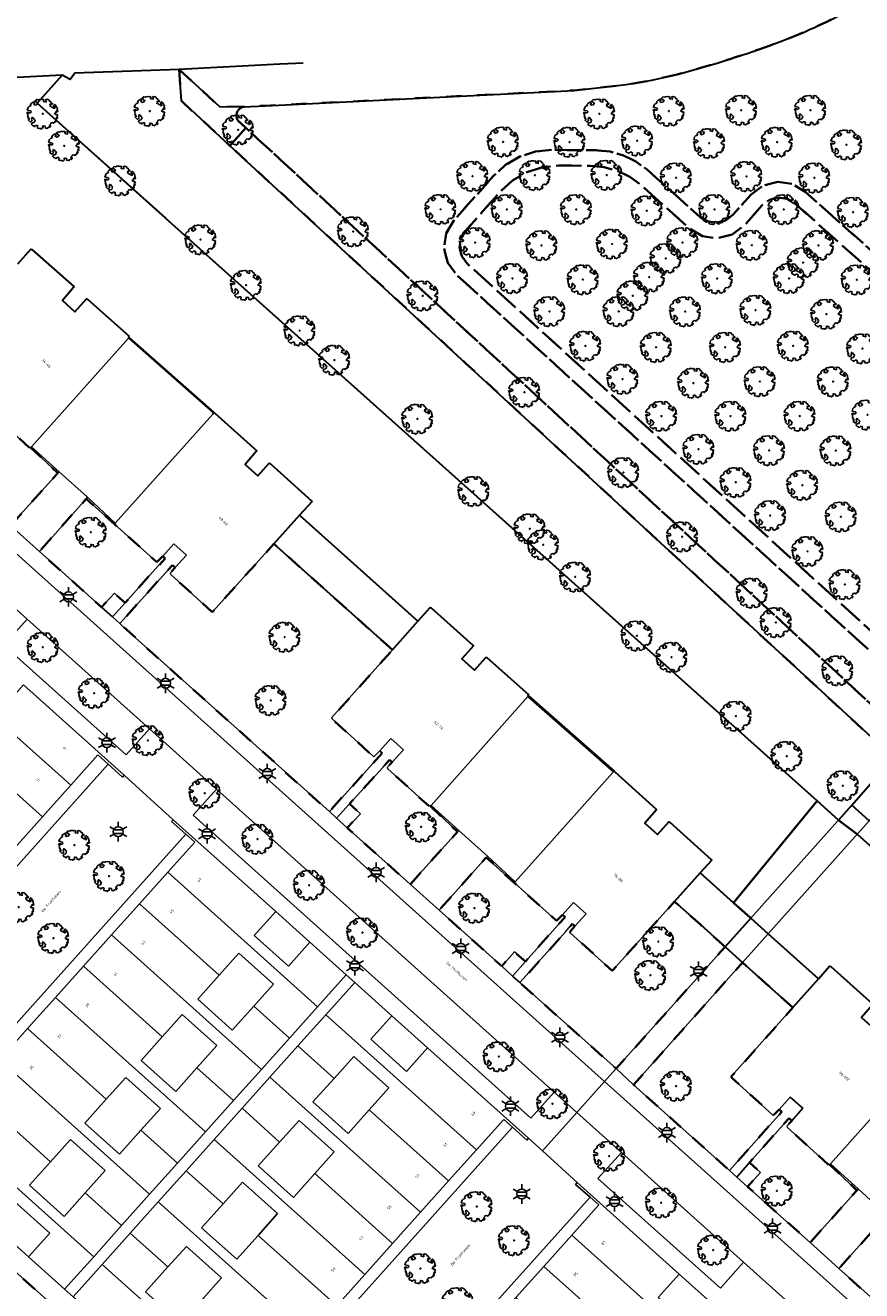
# Model space of a CAD drawing. Extents: x 105780 to 185197, y 477999 to 525027.
# Tile 370 of 562: x 107863 to 107971, y 479124 to 479287. Entities that reach past the tile are written whole.
import ezdxf
from ezdxf.enums import TextEntityAlignment as Align

# ---------------------------------------------------------------- set-up
doc = ezdxf.new("R2010")
doc.units = 0
doc.linetypes.add('XX-HIDDEN', pattern=[4, 2, -2])
for name, color, linetype, lineweight in [('B-GV-GR-BOOM-S', 252, 'Continuous', 25), ('B-GV-GR-MATERIAALGRENS-G', 252, 'XX-HIDDEN', 35), ('B-RO-IE-MEUBILAIR_WEGMEUBILAIR-S', 252, 'Continuous', 25), ('B-WE-GK-KADEMUUR-G', 252, 'Continuous', 18), ('B-WE-GW-WATERGANG_SLOOT_INSTEEK-G', 252, 'Continuous', 30), ('B-WE-KW-KUNSTWERK_STUW-G', 252, 'Continuous', 18), ('B-XX-KG-KADASTRAAL_BEBOUWING-G', 252, 'Continuous', 20), ('B1-WE-KW-KUNSTWERK_DEK-BRUG', 252, 'Continuous', 18), ('B1-WE-OG-BEBOUWING-T18', 7, 'Continuous', 18), ('B1-WE-OG-TERREIN_ERF-GV', 252, 'Continuous', 18), ('B1-WE-OG-TOPOGRAFIE-T18', 10, 'Continuous', 18), ('B1-WE-VH-VERHARDING_BETONSTRAATSTEEN-GV', 252, 'Continuous', 18), ('B1-WE-VH-VERHARDING_TEGEL-GV', 252, 'Continuous', 18), ('TIJDELIJK UIT -WE-VH-VERHARDING_ASFALT-GV', 252, 'Continuous', 18)]:
    doc.layers.add(name, color=color, linetype=linetype, lineweight=lineweight)
doc.styles.add('NLCS-ISO', font='NLCS-ISO.ttf')
doc.styles.add('NLCS-ISO-M200-T18', font='NLCS-ISO.ttf', dxfattribs={"height": 0.36})

# ---------------------------------------------------------------- blocks, each defined once
blk = doc.blocks.new('B-SIE-WEG_LICHTMAST-SO')
at = {"ltscale": 0.1}
for p, q in [((-1.1, 0.63), (-2.19, 1.27)), ((0, 1.27), (0, 2.53)), ((1.1, 0.63), (2.19, 1.27)), ((-1.1, -0.63), (-2.19, -1.27)), ((0, -1.27), (0, -2.53)), ((1.1, -0.63), (2.19, -1.27))]:
    blk.add_line(p, q, dxfattribs=at)
at = {"flags": 128}
for points in [[(-1.16, 0.5), (1.16, 0.5)], [(-1.16, -0.5), (1.16, -0.5)]]:
    blk.add_lwpolyline(points, dxfattribs=at)
at = {"ltscale": 0.1}
blk.add_circle((0, 0), 1.27, dxfattribs=at)
at = {"style": 'NLCS-ISO'}
blk.add_attdef('TYPE', text='', height=1.8, dxfattribs=at).set_placement((0, 2.53), align=Align.BOTTOM_CENTER)
blk = doc.blocks.new('B-SGR-BOOM_06')
at = {"linetype": 'Continuous', "flags": 128}
blk.add_lwpolyline([(1.08, 1.41), (1.01, 1.58), (0.88, 1.63), (0.78, 1.81), (0.51, 1.88), (0.34, 1.81), (0.44, 1.71), (0.43, 1.52), (0.09, 1.59), (0.14, 1.73), (0.07, 1.88), (-0.06, 1.84), (-0.19, 1.88), (-0.46, 1.86), (-0.6, 1.79), (-0.78, 1.83), (-1.02, 1.64), (-0.85, 1.56), (-0.8, 1.46), (-0.63, 1.37), (-0.8, 1.16), (-1.02, 1.11), (-1.17, 1.24), (-1.05, 1.29), (-1.15, 1.54), (-1.45, 1.37), (-1.6, 1.21), (-1.52, 1.14), (-1.6, 1.01), (-1.77, 0.94), (-1.89, 0.82), (-2, 0.49), (-1.55, 0.37), (-1.48, 0.22), (-1.6, 0.12), (-1.8, 0.12), (-1.84, 0.22), (-2.04, 0.15), (-1.9, -0.07), (-1.97, -0.15), (-1.89, -0.22), (-1.95, -0.4), (-1.81, -0.47), (-1.89, -0.62), (-1.77, -0.64), (-1.72, -0.68), (-1.85, -0.84), (-1.57, -1.07), (-1.47, -0.97), (-1.38, -0.79), (-1.45, -0.7), (-1.37, -0.47), (-1.25, -0.54), (-1.12, -0.7), (-1, -0.8), (-1.12, -1.12), (-1.37, -1.17), (-1.47, -1.36), (-1.33, -1.51), (-1.13, -1.56), (-1.11, -1.61), (-1.08, -1.66), (-0.93, -1.49), (-0.73, -1.49), (-0.63, -1.56), (-0.68, -1.71), (-0.68, -1.84), (-0.46, -1.89), (-0.24, -1.88), (-0.19, -1.98), (-0.09, -1.86), (0.04, -1.79), (-0.02, -1.6), (0.11, -1.56), (0.31, -1.61), (0.34, -1.84), (0.46, -1.83), (0.58, -1.89), (0.83, -1.69), (0.95, -1.74), (0.93, -1.66), (1.06, -1.59), (0.96, -1.49), (0.85, -1.46), (1.03, -1.29), (1.05, -1.19), (1.26, -1.14), (1.42, -1.22), (1.51, -1.12), (1.51, -1.05), (1.65, -1.05), (1.65, -0.95), (1.78, -0.91), (1.78, -0.82), (1.63, -0.82), (1.82, -0.64), (1.7, -0.57), (1.85, -0.62), (1.9, -0.5), (1.82, -0.37), (1.93, -0.18), (1.87, -0.1), (1.7, -0.1), (1.5, 0.03), (1.63, 0.12), (1.75, 0.34), (1.82, 0.24), (1.95, 0.29), (1.87, 0.57), (1.88, 0.75), (1.8, 0.79), (1.67, 1.06), (1.53, 1.21), (1.35, 1.04), (1.47, 0.97), (1.57, 0.72), (1.41, 0.69), (1.33, 0.85), (1.2, 0.82), (1.06, 0.92), (0.9, 1.01), (0.98, 1.07), (0.93, 1.17), (1.01, 1.27), (1.15, 1.22), (1.26, 1.29)], close=True, dxfattribs=at)
blk.add_circle((0, 0), 0.06)
at = {"style": 'NLCS-ISO'}
blk.add_attdef('SOORT', text='', height=0.3, dxfattribs=at).set_placement((0, -0.36), align=Align.TOP_CENTER)

msp = doc.modelspace()

# ---------------------------------------------------------------- linework, layer by layer
at = {"layer": 'B-GV-GR-MATERIAALGRENS-G', "flags": 128}
for points in [[(107970.444, 479289.742, -0.0397613), (107959.042, 479284.581)], [(107959.042, 479284.581, -0.0218045), (107947.064, 479280.846)], [(107890.459, 479274.874, -0.5432828), (107891.145, 479276.67)], [(107891.145, 479276.67, 0.5432828), (107890.459, 479274.874)]]:
    msp.add_lwpolyline(points, format="xyb", dxfattribs=at)
for points in [[(107882.842, 479281.492), (107883.141, 479277.416), (107889.4, 479271.647), (107891.453, 479273.958), (107890.459, 479274.874)], [(107891.145, 479276.67), (107888.042, 479276.722), (107882.842, 479281.492)], [(107947.064, 479280.846), (107943.808, 479280.087), (107940.48, 479279.521), (107933.775, 479278.78), (107893.986, 479276.811), (107891.145, 479276.67)], [(107890.459, 479274.874), (107891.453, 479273.958), (107912.01, 479255.014), (107913.481, 479253.658), (107977.013, 479195.111), (107980.349, 479198.856), (107918.628, 479255.007), (107917.476, 479256.563), (107917.166, 479257.789), (107917.002, 479258.44), (107917.278, 479260.356), (107918.262, 479262.023), (107923.38, 479267.761), (107924.943, 479269.182), (107926.771, 479270.242), (107928.781, 479270.893), (107930.883, 479271.105), (107936.63, 479271.065), (107938.409, 479270.897), (107940.13, 479270.412), (107941.735, 479269.627), (107943.174, 479268.567), (107949.998, 479262.487), (107951.007, 479261.894), (107952.166, 479261.732), (107953.299, 479262.026), (107954.233, 479262.731), (107956.592, 479265.376), (107958.142, 479266.524), (107960.013, 479266.991), (107961.921, 479266.707), (107963.575, 479265.715), (107972.888, 479257.419), (107973.897, 479256.826), (107975.056, 479256.664), (107976.189, 479256.958), (107977.123, 479257.663), (107987.681, 479269.502), (107988.932, 479270.719), (107990.553, 479271.366), (107992.298, 479271.343), (107993.902, 479270.654), (107994.911, 479270.061), (107996.07, 479269.899), (107997.203, 479270.193), (107998.137, 479270.898), (108004.671, 479278.224)], [(108029.729, 479267.49), (108019.315, 479276.768), (108018.38, 479277.334), (108017.304, 479277.528), (108016.23, 479277.323), (108014.115, 479276.077), (108012.763, 479275.911), (108011.451, 479276.276), (108010.378, 479277.114), (108009.336, 479277.736), (108008.183, 479277.889), (108007.061, 479277.584), (108006.143, 479276.87), (107999.602, 479269.537), (107998.047, 479268.374), (107996.166, 479267.893), (107994.243, 479268.169), (107992.573, 479269.159), (107991.642, 479269.454), (107990.669, 479269.369), (107989.802, 479268.919), (107978.555, 479256.265), (107977.002, 479255.115), (107975.126, 479254.646), (107973.215, 479254.931), (107971.557, 479255.925), (107962.236, 479264.229), (107961.229, 479264.816), (107960.074, 479264.973), (107958.946, 479264.676), (107958.018, 479263.971), (107955.687, 479261.357), (107954.132, 479260.198), (107952.252, 479259.722), (107950.333, 479260.001), (107948.667, 479260.993), (107942.409, 479266.568), (107940.969, 479267.629), (107939.363, 479268.415), (107937.642, 479268.901), (107935.861, 479269.07), (107931.802, 479269.098), (107929.693, 479268.888), (107927.676, 479268.238), (107925.84, 479267.177), (107924.27, 479265.754), (107919.75, 479260.686), (107919.163, 479259.685), (107919, 479258.537), (107919.287, 479257.413), (107919.98, 479256.482), (107981.681, 479200.351), (108000, 479220.912), (108000.458, 479221.426)]]:
    msp.add_lwpolyline(points, dxfattribs=at)
for points in [[(108006.143, 479276.87), (108007.061, 479277.584), (108008.183, 479277.889), (108009.336, 479277.736), (108010.378, 479277.114), (108011.451, 479276.276), (108012.763, 479275.911), (108014.115, 479276.077), (108016.23, 479277.323), (108017.304, 479277.528), (108018.38, 479277.334), (108019.315, 479276.768), (108029.729, 479267.49), (108031.061, 479268.984), (108020.646, 479278.262), (108019.131, 479279.189), (108017.389, 479279.528), (108015.637, 479279.236), (108013.51, 479278.044), (108012.85, 479277.985), (108012.217, 479278.183), (108011.708, 479278.608), (108010.035, 479279.598), (108008.11, 479279.873), (108006.227, 479279.39), (108004.671, 479278.224), (107998.137, 479270.898), (107997.203, 479270.193), (107996.07, 479269.899), (107994.911, 479270.061), (107993.902, 479270.654), (107992.298, 479271.343), (107990.553, 479271.366), (107988.932, 479270.719), (107987.681, 479269.502), (107977.123, 479257.663), (107976.189, 479256.958), (107975.056, 479256.664), (107973.897, 479256.826), (107972.888, 479257.419), (107963.575, 479265.715), (107961.921, 479266.707), (107960.013, 479266.991), (107958.142, 479266.524), (107956.592, 479265.376), (107954.233, 479262.731), (107953.299, 479262.026), (107952.166, 479261.732), (107951.007, 479261.894), (107949.998, 479262.487), (107943.174, 479268.567), (107941.735, 479269.627), (107940.13, 479270.412), (107938.409, 479270.897), (107936.63, 479271.065), (107930.883, 479271.105), (107928.781, 479270.893), (107926.771, 479270.242), (107924.943, 479269.182), (107923.38, 479267.761), (107918.262, 479262.023), (107917.278, 479260.356), (107917.002, 479258.44), (107917.166, 479257.789), (107917.476, 479256.563), (107918.628, 479255.007), (107980.349, 479198.856), (107981.681, 479200.351), (107919.98, 479256.482), (107919.287, 479257.413), (107919, 479258.537), (107919.163, 479259.685), (107919.75, 479260.686), (107924.27, 479265.754), (107925.84, 479267.177), (107927.676, 479268.238), (107929.693, 479268.888), (107931.802, 479269.098), (107935.861, 479269.07), (107937.642, 479268.901), (107939.363, 479268.415), (107940.969, 479267.629), (107942.409, 479266.568), (107948.667, 479260.993), (107950.333, 479260.001), (107952.252, 479259.722), (107954.132, 479260.198), (107955.687, 479261.357), (107958.018, 479263.971), (107958.946, 479264.676), (107960.074, 479264.973), (107961.229, 479264.816), (107962.236, 479264.229), (107971.557, 479255.925), (107973.215, 479254.931), (107975.126, 479254.646), (107977.002, 479255.115), (107978.555, 479256.265), (107989.802, 479268.919), (107990.669, 479269.369), (107991.642, 479269.454), (107992.573, 479269.159), (107994.243, 479268.169), (107996.166, 479267.893), (107998.047, 479268.374), (107999.602, 479269.537)], [(107891.453, 479273.958), (107889.4, 479271.647), (107919.826, 479243.604), (107974.95, 479192.797), (107977.013, 479195.111), (107913.481, 479253.658), (107912.01, 479255.014)], [(107863.747, 479232.732), (107863.663, 479232.812), (107863.583, 479232.723), (107858.226, 479237.571), (107858.176, 479237.696), (107858.828, 479238.415), (107858.488, 479238.724), (107857.641, 479237.679), (107853.26, 479233.005), (107854.694, 479231.797), (107853.093, 479230.002), (107861.117, 479222.704), (107867.206, 479229.461)], [(107880.739, 479218.74), (107880.053, 479218.066), (107879.928, 479218.017), (107874.572, 479222.828), (107874.512, 479222.882), (107870.875, 479226.157), (107864.85, 479219.363), (107872.858, 479212.168), (107874.528, 479213.977), (107875.609, 479213.019), (107875.909, 479212.754), (107880.167, 479217.507), (107881.074, 479218.439)], [(107910.348, 479206.682), (107903.473, 479212.833), (107895.08, 479220.342), (107887.21, 479211.638), (107887.085, 479211.588), (107881.742, 479216.454), (107881.693, 479216.578), (107882.34, 479217.287), (107882.001, 479217.597), (107881.164, 479216.699), (107875.194, 479210.074), (107875.547, 479209.758), (107902.217, 479185.851), (107908.19, 479192.456), (107909.042, 479193.37), (107908.707, 479193.67), (107908.023, 479192.994), (107907.898, 479192.944), (107902.567, 479197.783), (107902.517, 479197.908)], [(107915.239, 479186.548), (107915.154, 479186.628), (107915.075, 479186.538), (107909.717, 479191.387), (107909.667, 479191.511), (107910.312, 479192.222), (107909.972, 479192.531), (107909.135, 479191.564), (107904.813, 479186.839), (107906.215, 479185.57), (107904.534, 479183.749), (107912.65, 479176.48), (107918.743, 479183.242)], [(107932.279, 479172.529), (107931.592, 479171.855), (107931.467, 479171.806), (107926.113, 479176.619), (107926.054, 479176.672), (107922.436, 479179.923), (107916.374, 479173.127), (107924.44, 479165.91), (107926.069, 479167.758), (107927.502, 479166.53), (107931.729, 479171.273), (107932.613, 479172.228)], [(107953.237, 479168.428), (107950.049, 479171.282), (107946.733, 479174.252), (107938.746, 479165.424), (107938.622, 479165.375), (107933.281, 479170.242), (107933.232, 479170.367), (107933.879, 479171.075), (107933.54, 479171.386), (107932.687, 479170.387), (107926.783, 479163.802), (107939.18, 479152.724)], [(107961.966, 479160.601), (107958.481, 479163.712), (107955.476, 479166.395), (107941.436, 479150.634), (107953.794, 479139.602), (107959.748, 479146.268), (107960.547, 479147.163), (107960.212, 479147.463), (107959.528, 479146.787), (107959.403, 479146.737), (107954.072, 479151.577), (107954.022, 479151.701)], [(107966.743, 479140.341), (107966.659, 479140.421), (107966.58, 479140.331), (107961.222, 479145.179), (107961.172, 479145.304), (107961.817, 479146.015), (107961.477, 479146.324), (107956.372, 479140.614), (107957.791, 479139.34), (107956.131, 479137.51), (107964.211, 479130.305), (107970.226, 479137.028)], [(107842.668, 479143.641), (107839.748, 479140.4), (107877.524, 479106.463), (107881.97, 479102.463), (107888.507, 479096.582), (107888.912, 479096.219), (107891.873, 479099.54)], [(107983.764, 479126.296), (107983.08, 479125.62), (107982.955, 479125.57), (107977.583, 479130.365), (107977.523, 479130.419), (107973.932, 479133.672), (107967.912, 479126.951), (107976.011, 479119.707), (107977.625, 479121.564), (107979.026, 479120.365), (107983.248, 479125.02), (107984.099, 479125.996)]]:
    msp.add_lwpolyline(points, close=True, dxfattribs=at)
at = {"layer": 'B-WE-GK-KADEMUUR-G', "flags": 128}
for points in [[(107876.402, 479246.957), (107876.315, 479246.858), (107887.3, 479237.177), (107887.378, 479237.266)], [(107927.893, 479200.772), (107927.807, 479200.674), (107938.845, 479190.964), (107938.923, 479191.053)]]:
    msp.add_lwpolyline(points, close=True, dxfattribs=at)
at = {"layer": 'B-WE-GW-WATERGANG_SLOOT_INSTEEK-G', "flags": 128}
for points in [[(107959.042, 479284.581, 0.0397613), (107970.444, 479289.742)], [(107947.064, 479280.846, 0.0218045), (107959.042, 479284.581)]]:
    msp.add_lwpolyline(points, format="xyb", dxfattribs=at)
for points in [[(107898.864, 479282.304), (107895.819, 479282.145), (107882.842, 479281.492), (107888.042, 479276.722), (107891.145, 479276.67), (107893.986, 479276.811)], [(107862.051, 479256.445), (107863.718, 479258.312), (107863.847, 479258.277), (107869.259, 479253.527), (107869.224, 479253.398), (107867.803, 479251.717), (107869.43, 479250.265), (107870.894, 479251.906), (107871.024, 479251.871), (107876.393, 479247.126), (107876.313, 479247.036), (107876.402, 479246.957), (107887.378, 479237.266), (107887.469, 479237.186), (107892.825, 479232.375), (107892.79, 479232.245), (107891.364, 479230.569), (107892.986, 479229.112), (107894.456, 479230.749), (107894.586, 479230.712), (107899.899, 479225.906), (107899.949, 479225.781), (107898.382, 479224.03), (107913.644, 479210.374), (107915.209, 479212.128), (107915.339, 479212.093), (107920.71, 479207.298), (107920.76, 479207.173), (107919.295, 479205.532), (107920.921, 479204.08), (107922.386, 479205.722), (107922.515, 479205.686), (107927.884, 479200.941), (107927.804, 479200.851), (107927.893, 479200.772), (107938.923, 479191.053), (107939.014, 479190.973), (107944.369, 479186.16), (107944.333, 479186.03), (107942.908, 479184.354), (107944.529, 479182.897), (107945.999, 479184.533), (107946.129, 479184.498), (107951.441, 479179.689), (107951.49, 479179.564), (107950.036, 479177.94), (107954.318, 479174.104), (107965.113, 479187.248), (107881.118, 479262.321), (107864.558, 479277.13), (107867.785, 479280.747), (107840.39, 479279.341)], [(107889.4, 479271.647), (107883.141, 479277.416), (107882.842, 479281.492), (107869.424, 479280.987), (107868.803, 479280.195), (107867.785, 479280.747), (107864.558, 479277.13), (107881.091, 479262.345)], [(107893.986, 479276.811), (107933.775, 479278.78), (107940.48, 479279.521), (107943.808, 479280.087), (107947.064, 479280.846)], [(107881.118, 479262.321), (107965.113, 479187.248), (107967.857, 479184.753), (107969.582, 479186.679), (107974.95, 479192.797), (107919.826, 479243.604), (107889.4, 479271.647)], [(108000, 479156.342), (107970.247, 479182.944), (107967.857, 479184.753), (107965.113, 479187.248), (107954.318, 479174.104), (107956.462, 479172.184), (107956.539, 479172.115), (107958.772, 479170.088), (107965.263, 479164.294), (107966.714, 479165.92), (107966.844, 479165.885), (107972.215, 479161.091)], [(107972.265, 479160.966), (107970.8, 479159.325), (107972.426, 479157.873)]]:
    msp.add_lwpolyline(points, dxfattribs=at)
for points in [[(107898.382, 479224.03), (107895.08, 479220.342), (107903.473, 479212.833), (107910.348, 479206.682), (107913.644, 479210.374)], [(108044.425, 479116.622), (108052.009, 479125.163), (108000, 479171.093), (107977.582, 479190.891), (107971.791, 479184.672), (107969.582, 479186.679), (107967.857, 479184.753), (107970.247, 479182.944), (108000, 479156.342), (108016.499, 479141.591), (108037.68, 479122.653)], [(107950.036, 479177.94), (107946.733, 479174.252), (107950.049, 479171.282), (107953.237, 479168.428), (107956.539, 479172.115), (107956.462, 479172.184), (107954.318, 479174.104)], [(107958.772, 479170.088), (107956.539, 479172.115), (107953.237, 479168.428), (107955.476, 479166.395), (107958.481, 479163.712), (107961.966, 479160.601), (107965.263, 479164.294)]]:
    msp.add_lwpolyline(points, close=True, dxfattribs=at)
at = {"layer": 'B-WE-KW-KUNSTWERK_STUW-G', "flags": 128}
msp.add_lwpolyline([(107954.318, 479174.104), (107965.113, 479187.248)], dxfattribs=at)
at = {"layer": 'B-XX-KG-KADASTRAAL_BEBOUWING-G', "flags": 128}
for points in [[(107858.226, 479237.571), (107863.583, 479232.723), (107863.663, 479232.812), (107863.747, 479232.732), (107863.839, 479232.829), (107876.315, 479246.858), (107876.402, 479246.957), (107876.313, 479247.036), (107876.393, 479247.126), (107871.024, 479251.871), (107870.894, 479251.906), (107869.43, 479250.265), (107867.803, 479251.717), (107869.224, 479253.398), (107869.259, 479253.527), (107863.847, 479258.277), (107863.718, 479258.312), (107862.051, 479256.445)], [(107972.215, 479161.091), (107966.844, 479165.885), (107966.714, 479165.92), (107965.263, 479164.294), (107961.966, 479160.601), (107954.022, 479151.701), (107954.072, 479151.577), (107959.403, 479146.737), (107959.528, 479146.787), (107960.212, 479147.463), (107961.637, 479149.059), (107963.263, 479147.608), (107961.817, 479146.015), (107961.172, 479145.304), (107961.222, 479145.179), (107966.58, 479140.331), (107966.659, 479140.421), (107966.743, 479140.341), (107966.835, 479140.437), (107979.312, 479154.467)], [(107972.426, 479157.873), (107970.8, 479159.325), (107972.265, 479160.966)]]:
    msp.add_lwpolyline(points, dxfattribs=at)
for points in [[(107887.469, 479237.186), (107887.378, 479237.266), (107887.3, 479237.177), (107887.213, 479237.08), (107874.622, 479223.004), (107874.512, 479222.882), (107874.572, 479222.828), (107879.928, 479218.017), (107880.053, 479218.066), (107880.739, 479218.74), (107882.169, 479220.332), (107883.791, 479218.875), (107882.34, 479217.287), (107881.693, 479216.578), (107881.742, 479216.454), (107887.085, 479211.588), (107887.21, 479211.638), (107895.08, 479220.342), (107898.382, 479224.03), (107899.949, 479225.781), (107899.899, 479225.906), (107894.586, 479230.712), (107894.456, 479230.749), (107892.986, 479229.112), (107891.364, 479230.569), (107892.79, 479232.245), (107892.825, 479232.375)], [(107927.807, 479200.674), (107927.893, 479200.772), (107927.804, 479200.851), (107927.884, 479200.941), (107922.515, 479205.686), (107922.386, 479205.722), (107920.921, 479204.08), (107919.295, 479205.532), (107920.76, 479207.173), (107920.71, 479207.298), (107915.339, 479212.093), (107915.209, 479212.128), (107913.644, 479210.374), (107910.348, 479206.682), (107902.517, 479197.908), (107902.567, 479197.783), (107907.898, 479192.944), (107908.023, 479192.994), (107908.707, 479193.67), (107910.132, 479195.267), (107911.758, 479193.815), (107910.312, 479192.222), (107909.667, 479191.511), (107909.717, 479191.387), (107915.075, 479186.538), (107915.154, 479186.628), (107915.239, 479186.548), (107915.33, 479186.645)], [(107862.808, 479202.162), (107860.01, 479199.04), (107855.359, 479203.208), (107858.157, 479206.33), (107853.383, 479210.608), (107849.656, 479206.45), (107868.874, 479189.23), (107872.378, 479193.14), (107873.718, 479191.939), (107875.565, 479190.284), (107875.786, 479190.53)], [(107849.656, 479206.45), (107846.022, 479202.394), (107850.819, 479198.094), (107853.426, 479201.003), (107858.103, 479196.811), (107855.495, 479193.902), (107865.237, 479185.17), (107868.874, 479189.23)], [(107855.495, 479193.902), (107852.903, 479191.01), (107848.226, 479195.201), (107850.819, 479198.094), (107846.022, 479202.394), (107842.418, 479198.373), (107861.633, 479181.149), (107865.237, 479185.17)], [(107939.014, 479190.973), (107938.923, 479191.053), (107938.845, 479190.964), (107938.757, 479190.866), (107926.163, 479176.794), (107926.054, 479176.672), (107926.113, 479176.619), (107931.467, 479171.806), (107931.592, 479171.855), (107932.279, 479172.529), (107933.709, 479174.12), (107935.331, 479172.663), (107933.879, 479171.075), (107933.232, 479170.367), (107933.281, 479170.242), (107938.622, 479165.375), (107938.746, 479165.424), (107946.733, 479174.252), (107950.036, 479177.94), (107951.49, 479179.564), (107951.441, 479179.689), (107946.129, 479184.498), (107945.999, 479184.533), (107944.529, 479182.897), (107942.908, 479184.354), (107944.333, 479186.03), (107944.369, 479186.16)], [(107883.724, 479182.919), (107884.861, 479181.911), (107881.377, 479178.026), (107900.711, 479160.707), (107904.397, 479164.819), (107899.714, 479169.016), (107896.944, 479165.926), (107892.547, 479169.866), (107895.317, 479172.957), (107882.101, 479184.802), (107881.877, 479184.555)], [(107892.466, 479160.762), (107897.066, 479156.639), (107900.711, 479160.707), (107881.377, 479178.026), (107877.736, 479173.966), (107888.008, 479164.758), (107890.55, 479167.591), (107895.006, 479163.594)], [(107888.008, 479164.758), (107877.736, 479173.966), (107874.13, 479169.946), (107893.462, 479152.617), (107897.066, 479156.639), (107892.466, 479160.762), (107889.711, 479157.69), (107885.254, 479161.688)], [(107885.142, 479152.824), (107889.859, 479148.596), (107893.462, 479152.617), (107874.13, 479169.946), (107870.525, 479165.926), (107880.683, 479156.821), (107883.255, 479159.688), (107887.712, 479155.691)], [(107880.683, 479156.821), (107870.525, 479165.926), (107866.92, 479161.906), (107886.255, 479144.575), (107889.859, 479148.596), (107885.142, 479152.824), (107882.418, 479149.787), (107877.96, 479153.784)], [(107914.891, 479155.413), (107912.159, 479152.365), (107907.546, 479156.5), (107910.278, 479159.548), (107905.499, 479163.831), (107901.772, 479159.671), (107921.194, 479142.262), (107924.704, 479146.176), (107925.836, 479145.161), (107927.682, 479143.506), (107927.902, 479143.751)], [(107877.924, 479144.791), (107882.651, 479140.554), (107886.255, 479144.575), (107866.92, 479161.906), (107863.315, 479157.886), (107873.466, 479148.787), (107875.988, 479151.598), (107880.444, 479147.601)], [(107901.772, 479159.671), (107898.168, 479155.65), (107902.832, 479151.47), (107905.374, 479154.305), (107909.903, 479150.244), (107907.361, 479147.41), (107917.589, 479138.243), (107921.194, 479142.262)], [(107873.466, 479148.787), (107863.315, 479157.886), (107859.71, 479153.867), (107879.047, 479136.533), (107882.651, 479140.554), (107877.924, 479144.791), (107875.149, 479141.697), (107870.692, 479145.695)], [(107907.361, 479147.41), (107904.635, 479144.37), (107900.107, 479148.431), (107902.832, 479151.47), (107898.168, 479155.65), (107894.565, 479151.629), (107913.984, 479134.223), (107917.589, 479138.243)], [(107870.741, 479136.727), (107875.443, 479132.512), (107879.047, 479136.533), (107859.71, 479153.867), (107856.104, 479149.847), (107866.283, 479140.723), (107868.853, 479143.588), (107873.31, 479139.591)], [(107894.565, 479151.629), (107890.961, 479147.608), (107895.812, 479143.26), (107898.32, 479146.056), (107902.848, 479141.994), (107900.341, 479139.2), (107910.378, 479130.203), (107913.984, 479134.223)], [(107866.283, 479140.723), (107856.104, 479149.847), (107852.499, 479145.827), (107871.839, 479128.491), (107875.443, 479132.512), (107870.741, 479136.727), (107868.014, 479133.687), (107863.558, 479137.685)], [(107900.341, 479139.2), (107897.579, 479136.121), (107893.051, 479140.183), (107895.812, 479143.26), (107890.961, 479147.608), (107887.357, 479143.587), (107906.773, 479126.183), (107910.378, 479130.203)], [(107852.499, 479145.827), (107848.967, 479141.889), (107847.838, 479142.907), (107845.984, 479144.581), (107845.768, 479144.314), (107858.94, 479132.501), (107861.688, 479135.565), (107866.186, 479131.53), (107863.438, 479128.466), (107868.083, 479124.3), (107871.839, 479128.491)], [(107887.357, 479143.587), (107883.753, 479139.566), (107888.514, 479135.299), (107891.025, 479138.099), (107895.553, 479134.038), (107893.043, 479131.239), (107903.167, 479122.163), (107906.773, 479126.183)], [(107893.043, 479131.239), (107890.285, 479128.164), (107885.757, 479132.225), (107888.514, 479135.299), (107883.753, 479139.566), (107880.149, 479135.545), (107899.562, 479118.143), (107903.167, 479122.163)], [(107933.953, 479137.794), (107935.823, 479136.162), (107936.968, 479135.162), (107933.466, 479131.263), (107952.814, 479113.915), (107956.504, 479118.031), (107951.797, 479122.25), (107949.077, 479119.215), (107944.605, 479123.223), (107947.324, 479126.258), (107934.178, 479138.039), (107934.177, 479138.038)], [(107880.149, 479135.545), (107876.545, 479131.524), (107881.403, 479127.169), (107883.783, 479129.823), (107888.312, 479125.763), (107885.932, 479123.109), (107895.956, 479114.123), (107899.562, 479118.143)], [(107885.932, 479123.109), (107883.044, 479119.889), (107878.516, 479123.949), (107881.403, 479127.169), (107876.545, 479131.524), (107872.941, 479127.503), (107892.351, 479110.103), (107895.956, 479114.123)], [(107944.45, 479114.162), (107949.21, 479109.894), (107952.814, 479113.915), (107933.466, 479131.263), (107929.859, 479127.245), (107939.995, 479118.157), (107942.504, 479120.95), (107946.956, 479116.951)], [(107872.941, 479127.503), (107869.185, 479123.312), (107873.895, 479119.088), (107876.629, 479122.136), (107881.294, 479117.952), (107878.56, 479114.904), (107891.567, 479103.238), (107891.788, 479103.484), (107889.941, 479105.14), (107888.81, 479106.155), (107892.351, 479110.103)], [(107939.995, 479118.157), (107929.859, 479127.245), (107926.25, 479123.227), (107945.606, 479105.873), (107949.21, 479109.894), (107944.45, 479114.162), (107941.655, 479111.05), (107937.203, 479115.048)]]:
    msp.add_lwpolyline(points, close=True, dxfattribs=at)
at = {"layer": 'B1-WE-KW-KUNSTWERK_DEK-BRUG', "flags": 128}
msp.add_lwpolyline([(107953.237, 479168.428), (107955.476, 479166.395), (107971.791, 479184.672), (107969.582, 479186.679)], close=True, dxfattribs=at)
at = {"layer": 'B1-WE-OG-TERREIN_ERF-GV', "flags": 128}
for points in [[(107887.213, 479237.08), (107887.3, 479237.177), (107876.315, 479246.858), (107863.839, 479232.829), (107867.373, 479229.647), (107871.041, 479226.344), (107874.622, 479223.004)], [(107867.373, 479229.647), (107863.839, 479232.829), (107863.747, 479232.732), (107867.206, 479229.461)], [(107871.041, 479226.344), (107867.373, 479229.647), (107867.206, 479229.461), (107861.117, 479222.704), (107864.85, 479219.363), (107870.875, 479226.157)], [(107871.041, 479226.344), (107870.875, 479226.157), (107874.512, 479222.882), (107874.622, 479223.004)], [(107883.791, 479218.875), (107882.169, 479220.332), (107880.739, 479218.74), (107881.074, 479218.439), (107880.167, 479217.507), (107875.909, 479212.754), (107874.264, 479210.932), (107875.194, 479210.074), (107881.164, 479216.699), (107882.001, 479217.597), (107882.34, 479217.287)], [(107875.909, 479212.754), (107875.609, 479213.019), (107874.528, 479213.977), (107872.858, 479212.168), (107874.264, 479210.932)], [(107938.757, 479190.866), (107938.845, 479190.964), (107927.807, 479200.674), (107915.33, 479186.645), (107918.911, 479183.427), (107922.602, 479180.11), (107926.163, 479176.794)], [(107909.135, 479191.564), (107909.972, 479192.531), (107910.312, 479192.222), (107911.758, 479193.815), (107910.132, 479195.267), (107908.707, 479193.67), (107909.042, 479193.37), (107908.19, 479192.456), (107902.217, 479185.851), (107903.143, 479185), (107904.813, 479186.839)], [(107873.718, 479191.939), (107872.378, 479193.14), (107868.874, 479189.23), (107865.237, 479185.17), (107861.633, 479181.149), (107858.03, 479177.127), (107854.427, 479173.106), (107850.823, 479169.084), (107847.22, 479165.063), (107843.617, 479161.041), (107840.014, 479157.02), (107836.489, 479153.086), (107837.83, 479151.885)], [(107906.215, 479185.57), (107904.813, 479186.839), (107903.143, 479185), (107904.534, 479183.749)], [(107915.33, 479186.645), (107915.239, 479186.548), (107918.743, 479183.242), (107918.911, 479183.427)], [(107881.377, 479178.026), (107884.861, 479181.911), (107883.724, 479182.919), (107847.838, 479142.907), (107848.967, 479141.889), (107852.499, 479145.827), (107856.104, 479149.847), (107859.71, 479153.867), (107863.315, 479157.886), (107866.92, 479161.906), (107870.525, 479165.926), (107874.13, 479169.946), (107877.736, 479173.966)], [(107922.436, 479179.923), (107922.602, 479180.11), (107918.911, 479183.427), (107918.743, 479183.242), (107912.65, 479176.48), (107916.374, 479173.127)], [(107922.602, 479180.11), (107922.436, 479179.923), (107926.054, 479176.672), (107926.163, 479176.794)], [(107895.317, 479172.957), (107892.547, 479169.866), (107896.944, 479165.926), (107899.714, 479169.016)], [(107935.331, 479172.663), (107933.709, 479174.12), (107932.279, 479172.529), (107932.613, 479172.228), (107931.729, 479171.273), (107927.502, 479166.53), (107925.833, 479164.656), (107926.783, 479163.802), (107932.687, 479170.387), (107933.54, 479171.386), (107933.879, 479171.075)], [(107888.008, 479164.758), (107885.254, 479161.688), (107889.711, 479157.69), (107892.466, 479160.762), (107895.006, 479163.594), (107890.55, 479167.591)], [(107927.502, 479166.53), (107926.069, 479167.758), (107924.44, 479165.91), (107925.833, 479164.656)], [(107887.357, 479143.587), (107890.961, 479147.608), (107894.565, 479151.629), (107898.168, 479155.65), (107901.772, 479159.671), (107905.499, 479163.831), (107904.397, 479164.819), (107900.711, 479160.707), (107897.066, 479156.639), (107893.462, 479152.617), (107889.859, 479148.596), (107886.255, 479144.575), (107882.651, 479140.554), (107879.047, 479136.533), (107875.443, 479132.512), (107871.839, 479128.491), (107868.083, 479124.3), (107869.185, 479123.312), (107872.941, 479127.503), (107876.545, 479131.524), (107880.149, 479135.545), (107883.753, 479139.566)], [(107880.683, 479156.821), (107877.96, 479153.784), (107882.418, 479149.787), (107885.142, 479152.824), (107887.712, 479155.691), (107883.255, 479159.688)], [(107910.278, 479159.548), (107907.546, 479156.5), (107912.159, 479152.365), (107914.891, 479155.413)], [(107902.832, 479151.47), (107900.107, 479148.431), (107904.635, 479144.37), (107907.361, 479147.41), (107909.903, 479150.244), (107905.374, 479154.305)], [(107990.18, 479144.657), (107990.266, 479144.753), (107979.312, 479154.467), (107966.835, 479140.437), (107970.393, 479137.215), (107974.098, 479133.858), (107977.633, 479130.54)], [(107873.466, 479148.787), (107870.692, 479145.695), (107875.149, 479141.697), (107877.924, 479144.791), (107880.444, 479147.601), (107875.988, 479151.598)], [(107961.477, 479146.324), (107961.817, 479146.015), (107963.263, 479147.608), (107961.637, 479149.059), (107960.212, 479147.463), (107960.547, 479147.163), (107959.748, 479146.268), (107953.794, 479139.602), (107954.739, 479138.755), (107956.372, 479140.614)], [(107925.836, 479145.161), (107924.704, 479146.176), (107921.194, 479142.262), (107917.589, 479138.243), (107913.984, 479134.223), (107910.378, 479130.203), (107906.773, 479126.183), (107903.167, 479122.163), (107899.562, 479118.143), (107895.956, 479114.123), (107892.351, 479110.103), (107888.81, 479106.155), (107889.941, 479105.14)], [(107895.812, 479143.26), (107893.051, 479140.183), (107897.579, 479136.121), (107900.341, 479139.2), (107902.848, 479141.994), (107898.32, 479146.056)], [(107866.283, 479140.723), (107863.558, 479137.685), (107868.014, 479133.687), (107870.741, 479136.727), (107873.31, 479139.591), (107868.853, 479143.588)], [(107957.791, 479139.34), (107956.372, 479140.614), (107954.739, 479138.755), (107956.131, 479137.51)], [(107966.835, 479140.437), (107966.743, 479140.341), (107970.226, 479137.028), (107970.393, 479137.215)], [(107888.514, 479135.299), (107885.757, 479132.225), (107890.285, 479128.164), (107893.043, 479131.239), (107895.553, 479134.038), (107891.025, 479138.099)], [(107973.932, 479133.672), (107974.098, 479133.858), (107970.393, 479137.215), (107970.226, 479137.028), (107964.211, 479130.305), (107967.912, 479126.951)], [(107858.94, 479132.501), (107863.438, 479128.466), (107866.186, 479131.53), (107861.688, 479135.565)], [(107929.859, 479127.245), (107933.466, 479131.263), (107936.968, 479135.162), (107935.823, 479136.162), (107899.919, 479096.182), (107901.047, 479095.163), (107904.601, 479099.121), (107908.21, 479103.139), (107911.818, 479107.156), (107915.426, 479111.175), (107919.035, 479115.193), (107922.643, 479119.21), (107926.25, 479123.227)], [(107881.403, 479127.169), (107878.516, 479123.949), (107883.044, 479119.889), (107885.932, 479123.109), (107888.312, 479125.763), (107883.783, 479129.823)], [(107947.324, 479126.258), (107944.605, 479123.223), (107949.077, 479119.215), (107951.797, 479122.25)]]:
    msp.add_lwpolyline(points, close=True, dxfattribs=at)
at = {"layer": 'B1-WE-VH-VERHARDING_BETONSTRAATSTEEN-GV', "flags": 128}
for points in [[(107883.724, 479182.919), (107881.877, 479184.555), (107882.101, 479184.802), (107875.786, 479190.53), (107875.565, 479190.284), (107873.718, 479191.939), (107837.83, 479151.885), (107839.677, 479150.23), (107839.457, 479149.985), (107845.768, 479144.314), (107845.984, 479144.581), (107847.838, 479142.907)], [(107935.823, 479136.162), (107933.953, 479137.794), (107934.177, 479138.038), (107929.69, 479142.123), (107927.902, 479143.751), (107927.682, 479143.506), (107925.836, 479145.161), (107889.941, 479105.14), (107891.788, 479103.484), (107891.567, 479103.238), (107897.851, 479097.591), (107898.075, 479097.846), (107899.919, 479096.182)]]:
    msp.add_lwpolyline(points, close=True, dxfattribs=at)
at = {"layer": 'B1-WE-VH-VERHARDING_TEGEL-GV', "flags": 128}
for points in [[(107875.547, 479209.758), (107875.194, 479210.074), (107874.264, 479210.932), (107872.858, 479212.168), (107864.85, 479219.363), (107861.117, 479222.704), (107853.093, 479230.002), (107851.649, 479231.196), (107850.713, 479232.031), (107827.16, 479253.18), (107825.682, 479251.534), (107937.695, 479151.066), (107939.18, 479152.724), (107926.783, 479163.802), (107925.833, 479164.656), (107924.44, 479165.91), (107916.374, 479173.127), (107912.65, 479176.48), (107904.534, 479183.749), (107903.143, 479185), (107902.217, 479185.851)], [(107863.265, 479210.635), (107860.261, 479207.284), (107876.02, 479193.146), (107879.032, 479196.49)], [(107887.681, 479188.731), (107884.668, 479185.387), (107928.172, 479146.36), (107931.184, 479149.704)], [(107964.211, 479130.305), (107956.131, 479137.51), (107954.739, 479138.755), (107953.794, 479139.602), (107941.436, 479150.634), (107939.18, 479152.724), (107937.695, 479151.066), (107983.26, 479110.198), (107987.869, 479106.065), (107989.551, 479107.93), (107985.956, 479111.198), (107985.889, 479111.122), (107978.376, 479117.651), (107977.363, 479118.532), (107976.011, 479119.707), (107967.912, 479126.951)], [(107939.861, 479141.92), (107936.849, 479138.576), (107952.629, 479124.42), (107955.628, 479127.776)]]:
    msp.add_lwpolyline(points, close=True, dxfattribs=at)
for points in [[(107862.808, 479202.162), (107875.786, 479190.53), (107882.101, 479184.802), (107895.317, 479172.957), (107899.714, 479169.016), (107904.397, 479164.819), (107905.499, 479163.831), (107910.278, 479159.548), (107914.891, 479155.413), (107927.902, 479143.751), (107929.69, 479142.123), (107934.119, 479147.071), (107931.184, 479149.704), (107928.172, 479146.36), (107884.668, 479185.387), (107887.681, 479188.731), (107879.032, 479196.49), (107876.02, 479193.146), (107860.261, 479207.284), (107863.265, 479210.635), (107848.312, 479224.049)], [(107955.628, 479127.776), (107952.629, 479124.42), (107936.849, 479138.576), (107939.861, 479141.92), (107934.119, 479147.071), (107929.69, 479142.123), (107934.177, 479138.038), (107934.178, 479138.039), (107947.324, 479126.258), (107951.797, 479122.25)], [(107842.668, 479143.641), (107891.873, 479099.54)], [(107869.185, 479123.312), (107868.083, 479124.3), (107863.438, 479128.466), (107858.94, 479132.501)], [(107970.584, 479114.359), (107955.628, 479127.776)]]:
    msp.add_lwpolyline(points, dxfattribs=at)
at = {"layer": 'TIJDELIJK UIT -WE-VH-VERHARDING_ASFALT-GV', "flags": 128}
for points in [[(107848.312, 479224.049), (107863.265, 479210.635), (107879.032, 479196.49), (107887.681, 479188.731), (107931.184, 479149.704), (107934.119, 479147.071), (107937.695, 479151.066), (107825.682, 479251.534)], [(108000.458, 479221.426), (108000, 479220.912), (107981.681, 479200.351), (107980.349, 479198.856), (107977.013, 479195.111), (107974.95, 479192.797), (107969.582, 479186.679), (107971.791, 479184.672), (107977.582, 479190.891), (107979.648, 479193.214), (107984.782, 479198.985)], [(107937.695, 479151.066), (107934.119, 479147.071), (107939.861, 479141.92), (107955.628, 479127.776), (107970.584, 479114.359)], [(107971.152, 479104.592), (107967.55, 479100.612), (107963.29, 479095.862), (107961.589, 479093.997), (107959.378, 479091.514), (107954.992, 479086.562), (107953.485, 479084.937), (107951.275, 479082.48), (107947.072, 479077.785), (107945.342, 479075.897), (107943.18, 479073.457), (107938.979, 479068.782), (107937.272, 479066.877), (107935.037, 479064.347), (107934.909, 479064.176), (107938.91, 479060.607), (107979.451, 479105.863), (107983.26, 479110.198), (107937.695, 479151.066)]]:
    msp.add_lwpolyline(points, dxfattribs=at)
for points in [[(107953.237, 479168.428), (107955.476, 479166.395), (107971.791, 479184.672), (107969.582, 479186.679)], [(107955.476, 479166.395), (107953.237, 479168.428), (107939.18, 479152.724), (107941.436, 479150.634)]]:
    msp.add_lwpolyline(points, close=True, dxfattribs=at)

# ---------------------------------------------------------------- block references
at = {"layer": 'B-GV-GR-BOOM-S', "linetype": 'Continuous', "lineweight": 0}
for p in [(107865.276, 479275.765), (107879.074, 479276.11), (107937.028, 479275.765), (107945.997, 479276.11), (107955.324, 479276.228), (107964.241, 479276.229), (107890.458, 479273.695), (107924.613, 479272.148), (107933.182, 479272.129), (107941.914, 479272.293), (107959.934, 479272.128), (107868.035, 479271.625), (107951.201, 479271.965), (107968.871, 479271.781), (107875.28, 479267.141), (107920.672, 479267.718), (107928.71, 479267.843), (107937.976, 479267.865), (107946.913, 479267.517), (107955.995, 479267.701), (107964.749, 479267.516), (107916.549, 479263.455), (107925.118, 479263.434), (107934.037, 479263.436), (107943.139, 479263.273), (107951.872, 479263.438), (107960.789, 479263.437), (107969.728, 479263.088), (107885.628, 479259.551), (107905.291, 479260.586), (107920.995, 479259.171), (107938.667, 479258.988), (107947.749, 479259.173), (107929.584, 479258.801), (107956.687, 479258.826), (107965.255, 479258.804), (107945.593, 479257.126), (107963.285, 479256.595), (107925.81, 479254.559), (107934.911, 479254.394), (107943.461, 479254.724), (107952.215, 479254.54), (107961.481, 479254.562), (107970.234, 479254.376), (107891.493, 479253.687), (107914.26, 479252.307), (107941.326, 479252.328), (107930.604, 479250.295), (107939.521, 479250.294), (107948.091, 479250.276), (107957.174, 479250.461), (107966.296, 479249.95), (107898.392, 479247.823), (107935.234, 479245.847), (107944.336, 479245.682), (107953.254, 479245.684), (107961.989, 479245.849), (107970.926, 479245.502), (107902.876, 479244.028), (107940.028, 479241.583), (107949.151, 479241.07), (107957.725, 479241.269), (107967.152, 479241.257), (107927.369, 479239.889), (107913.57, 479236.439), (107945.027, 479236.807), (107953.945, 479236.806), (107962.863, 479236.808), (107971.598, 479236.973), (107949.821, 479232.543), (107958.924, 479232.378), (107967.493, 479232.36), (107940.132, 479229.54), (107954.615, 479228.279), (107920.814, 479227.125), (107963.206, 479227.909), (107959.061, 479223.995), (107968.165, 479223.83), (107871.48, 479221.844), (107928.059, 479222.296), (107929.783, 479220.226), (107947.721, 479221.261), (107963.876, 479219.383), (107933.923, 479216.086), (107968.67, 479215.119), (107956.69, 479214.017), (107959.795, 479210.222), (107941.857, 479208.497), (107865.291, 479207.019), (107896.458, 479208.335), (107946.342, 479205.737), (107967.729, 479204.013), (107871.882, 479201.105), (107894.674, 479200.18), (107954.621, 479198.148), (107878.828, 479195.019), (107961.175, 479192.974), (107968.419, 479189.179), (107886.158, 479188.208), (107914.044, 479183.868), (107869.354, 479181.534), (107892.964, 479182.312), (107873.821, 479177.528), (107899.623, 479176.358), (107862.176, 479173.532), (107920.925, 479173.418), (107866.643, 479169.525), (107906.479, 479170.245), (107944.628, 479169.085), (107943.609, 479164.753), (107924.082, 479154.274), (107946.922, 479150.48), (107930.971, 479148.193), (107938.298, 479141.447), (107959.92, 479136.972), (107944.998, 479135.437), (107921.226, 479134.952), (107926.033, 479130.577), (107951.699, 479129.339), (107913.956, 479126.966), (107918.763, 479122.59)]:
    msp.add_blockref('B-SGR-BOOM_06', p, dxfattribs=at)
at = {"layer": 'B-RO-IE-MEUBILAIR_WEGMEUBILAIR-S', "xscale": 0.5, "yscale": 0.5, "zscale": 0.5}
for p in [(107868.588, 479213.521), (107881.107, 479202.386), (107873.539, 479194.721), (107894.222, 479190.754), (107874.997, 479183.257), (107886.458, 479182.982), (107908.253, 479178.019), (107919.162, 479168.211), (107905.505, 479165.981), (107949.818, 479165.263), (107931.934, 479156.768), (107925.568, 479147.888), (107945.732, 479144.489), (107927.026, 479136.57), (107938.985, 479135.58), (107959.349, 479132.159)]:
    msp.add_blockref('B-SIE-WEG_LICHTMAST-SO', p, dxfattribs=at)

# ---------------------------------------------------------------- texts
at = {"layer": 'B1-WE-OG-BEBOUWING-T18', "style": 'NLCS-ISO-M200-T18'}
for s, rotation, p in [('34-46', 315, (107865.741, 479243.626)), ('48-60', 314.3, (107888.542, 479223.305)), ('62-74', 317.4, (107916.329, 479196.967)), ('9', 48, (107868.094, 479193.962)), ('11', 48, (107864.661, 479189.894)), ('76-88', 316.4, (107939.463, 479177.304)), ('47', 47, (107885.488, 479177.015)), ('45', 47, (107881.883, 479172.995)), ('43', 47, (107878.241, 479168.935)), ('41', 47, (107874.636, 479164.915)), ('39', 47, (107871.03, 479160.895)), ('37', 47, (107867.425, 479156.875)), ('35', 47, (107863.82, 479152.856)), ('90-102', 320.6, (107968.592, 479151.74)), ('49', 48, (107920.776, 479146.908)), ('51', 48, (107917.172, 479142.889)), ('53', 48, (107913.565, 479138.869)), ('55', 48, (107909.961, 479134.85)), ('57', 48, (107906.356, 479130.829)), ('87', 47, (107937.58, 479130.25)), ('59', 48, (107902.748, 479126.809)), ('85', 47, (107933.972, 479126.232))]:
    msp.add_text(s, height=0.36, rotation=rotation, dxfattribs=at).set_placement(p, align=Align.MIDDLE)
at = {"layer": 'B1-WE-OG-TOPOGRAFIE-T18', "style": 'NLCS-ISO-M200-T18'}
for rotation, p in [(48.4, (107866.345, 479174.285)), (317.8, (107918.676, 479165.233)), (48.4, (107919.102, 479128.719))]:
    msp.add_text('De Fruittuinen', height=0.36, rotation=rotation, dxfattribs=at).set_placement(p, align=Align.MIDDLE)

doc.saveas('drawing.dxf')
